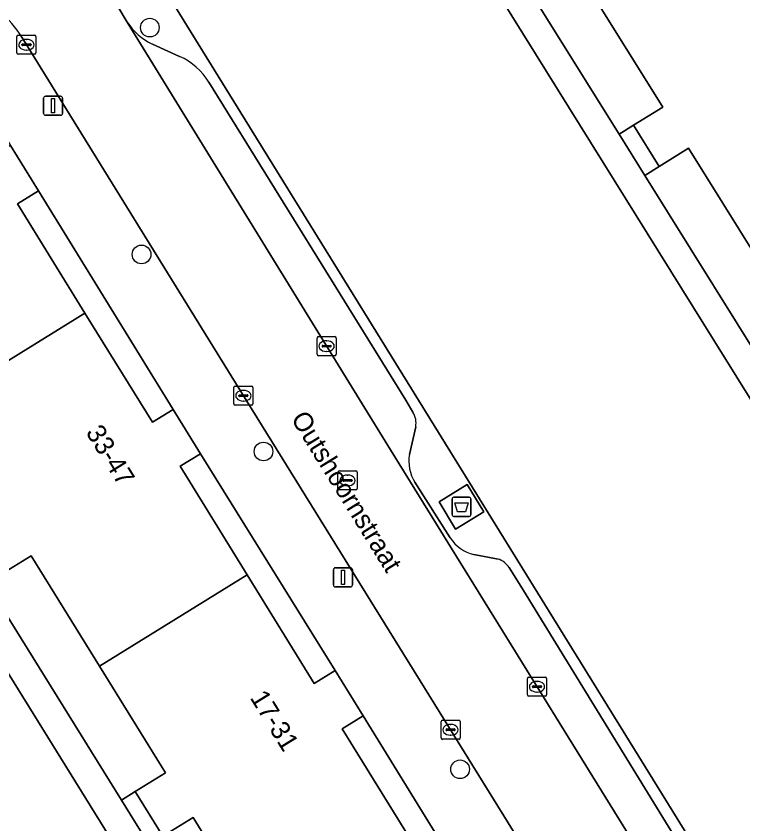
# Model space of a CAD drawing. Extents: x 160030 to 160839, y 385325 to 386450.
# Drawn here: x 160188.9 to 160226.99, y 386132 to 386174.35 of the extents above; entities that cross this region are included whole.
import ezdxf

# ---------------------------------------------------------------- set-up
doc = ezdxf.new("R2010")
doc.units = 0
for name, color, linetype in [('IMGEO_Afval_apart_plaats', 7, 'Continuous'), ('IMGEO_Boom', 7, 'Continuous'), ('IMGEO_Erf', 7, 'Continuous'), ('IMGEO_Groenvoorziening', 7, 'Continuous'), ('IMGEO_Haag', 7, 'Continuous'), ('IMGEO_Kolk', 7, 'Continuous'), ('IMGEO_Lichtmast', 7, 'Continuous'), ('IMGEO_Openbare_ruimte_label', 7, 'Continuous'), ('IMGEO_Pand', 7, 'Continuous'), ('IMGEO_Pand_nummerreeks', 7, 'Continuous'), ('IMGEO_Parkeervlak_open', 7, 'Continuous'), ('IMGEO_Rijbaan_lokaal_open', 7, 'Continuous'), ('IMGEO_Rioolput', 7, 'Continuous'), ('IMGEO_Voetpad_gesloten', 7, 'Continuous'), ('IMGEO_Voetpad_op_trap', 7, 'Continuous'), ('IMGEO_Voetpad_open', 7, 'Continuous')]:
    doc.layers.add(name, color=color, linetype=linetype)

msp = doc.modelspace()

# ---------------------------------------------------------------- linework, layer by layer
at = {"layer": 'IMGEO_Afval_apart_plaats'}
for p, q in [((160211.746, 386148.224), (160211.746, 386149.024)), ((160211.746, 386149.024), (160211.746, 386148.224)), ((160211.846, 386149.124), (160212.636, 386149.124)), ((160212.636, 386149.124), (160211.846, 386149.124)), ((160212.736, 386149.024), (160212.736, 386148.224)), ((160212.736, 386148.224), (160212.736, 386149.024)), ((160212.636, 386148.124), (160211.846, 386148.124)), ((160211.846, 386148.124), (160212.636, 386148.124))]:
    msp.add_line(p, q, dxfattribs=at)
msp.add_lwpolyline([(160211.889, 386148.838), (160212.593, 386148.838), (160212.444, 386148.368), (160212.038, 386148.368), (160211.889, 386148.838)], dxfattribs=at)
for centre, start, end in [((160211.846, 386149.024), 90, 180), ((160211.846, 386149.024), 90, 180), ((160212.636, 386149.024), 0, 90), ((160212.636, 386149.024), 360, 90), ((160211.846, 386148.224), 180, 270), ((160211.846, 386148.224), 180, 270), ((160212.636, 386148.224), 270, 0), ((160212.636, 386148.224), 270, 0)]:
    msp.add_arc(centre, 0.1, start, end, dxfattribs=at)
at = {"layer": 'IMGEO_Boom'}
for centre in [(160195.907, 386173.747), (160195.472, 386161.856), (160201.864, 386151.523), (160212.169, 386134.863)]:
    msp.add_circle(centre, 0.489, dxfattribs=at)
at = {"layer": 'IMGEO_Erf'}
for points in [[(160192.503, 386158.781), (160196.042, 386153.055), (160197.128, 386153.726), (160190.069, 386165.189), (160188.964, 386164.506)], [(160201.007, 386145.056), (160204.525, 386139.365), (160205.629, 386140.047), (160198.561, 386151.408), (160197.49, 386150.747)], [(160209.502, 386131.302), (160213.016, 386125.617), (160214.1, 386126.287), (160207.096, 386137.673), (160205.988, 386136.987)]]:
    msp.add_lwpolyline(points, close=True, dxfattribs=at)
at = {"layer": 'IMGEO_Groenvoorziening'}
for points in [[(160232.178, 386121.961), (160243.248, 386128.789), (160206.634, 386187.626), (160195.701, 386180.824), (160195.246, 386178.088), (160229.573, 386122.535)], [(160219.241, 386175.271), (160215.685, 386180.978), (160214.127, 386180.007), (160213.402, 386179.555), (160220.502, 386168.157), (160221.264, 386168.632), (160222.787, 386169.581)], [(160227.753, 386161.62), (160224.137, 386167.422), (160222.611, 386166.472), (160221.848, 386165.996), (160229.06, 386154.418), (160229.808, 386154.884), (160231.351, 386155.846)], [(160189.682, 386146.058), (160188.098, 386145.079), (160187.352, 386144.616), (160194.416, 386133.242), (160195.137, 386133.69), (160196.721, 386134.669), (160193.261, 386140.268)], [(160198.171, 386132.33), (160196.584, 386131.349), (160195.868, 386130.905), (160203, 386119.423), (160203.673, 386119.841), (160205.278, 386120.833), (160201.764, 386126.518)]]:
    msp.add_lwpolyline(points, close=True, dxfattribs=at)
msp.add_lwpolyline([(160207.36, 386106.521), (160208.664, 386107.329), (160172.13, 386166.269)], dxfattribs=at)
at = {"layer": 'IMGEO_Haag'}
for points in [[(160219.241, 386175.271), (160215.685, 386180.978), (160214.127, 386180.007), (160213.402, 386179.555), (160220.502, 386168.157), (160221.264, 386168.632), (160222.787, 386169.581)], [(160227.753, 386161.62), (160224.137, 386167.422), (160222.611, 386166.472), (160221.848, 386165.996), (160229.06, 386154.418), (160229.808, 386154.884), (160231.351, 386155.846)]]:
    msp.add_lwpolyline(points, close=True, dxfattribs=at)
at = {"layer": 'IMGEO_Kolk'}
for p, q in [((160188.936, 386172.425), (160188.936, 386173.277)), ((160189.011, 386173.351), (160189.863, 386173.351)), ((160189.937, 386173.277), (160189.937, 386172.425)), ((160189.195, 386172.845), (160189.195, 386172.857)), ((160189.633, 386172.808), (160189.235, 386172.808)), ((160189.238, 386172.894), (160189.636, 386172.894)), ((160189.424, 386173.131), (160189.449, 386173.131)), ((160189.679, 386172.857), (160189.679, 386172.845)), ((160189.863, 386172.351), (160189.011, 386172.351)), ((160189.447, 386172.571), (160189.422, 386172.571)), ((160204.747, 386157.547), (160205.599, 386157.547)), ((160204.672, 386156.621), (160204.672, 386157.473)), ((160204.974, 386157.09), (160205.372, 386157.09)), ((160205.16, 386157.327), (160205.185, 386157.327)), ((160205.673, 386157.473), (160205.673, 386156.621)), ((160204.931, 386157.041), (160204.931, 386157.053)), ((160205.369, 386157.004), (160204.971, 386157.004)), ((160205.183, 386156.767), (160205.158, 386156.767)), ((160205.415, 386157.053), (160205.415, 386157.041)), ((160205.599, 386156.547), (160204.747, 386156.547)), ((160200.383, 386154.951), (160201.235, 386154.951)), ((160200.308, 386154.025), (160200.308, 386154.877)), ((160200.796, 386154.731), (160200.821, 386154.731)), ((160201.309, 386154.877), (160201.309, 386154.025)), ((160200.567, 386154.445), (160200.567, 386154.457)), ((160201.005, 386154.408), (160200.607, 386154.408)), ((160200.61, 386154.494), (160201.008, 386154.494)), ((160200.819, 386154.171), (160200.794, 386154.171)), ((160201.051, 386154.457), (160201.051, 386154.445)), ((160201.235, 386153.951), (160200.383, 386153.951)), ((160215.699, 386138.767), (160215.699, 386139.619)), ((160215.774, 386139.693), (160216.626, 386139.693)), ((160216.187, 386139.473), (160216.212, 386139.473)), ((160216.7, 386139.619), (160216.7, 386138.767)), ((160215.958, 386139.187), (160215.958, 386139.199)), ((160216.396, 386139.15), (160215.998, 386139.15)), ((160216.001, 386139.236), (160216.399, 386139.236)), ((160216.21, 386138.913), (160216.185, 386138.913)), ((160216.442, 386139.199), (160216.442, 386139.187)), ((160216.626, 386138.693), (160215.774, 386138.693)), ((160211.169, 386136.508), (160211.169, 386137.36)), ((160211.244, 386137.434), (160212.096, 386137.434)), ((160211.657, 386137.214), (160211.682, 386137.214)), ((160212.17, 386137.36), (160212.17, 386136.508)), ((160211.428, 386136.928), (160211.428, 386136.94)), ((160211.866, 386136.891), (160211.468, 386136.891)), ((160211.471, 386136.977), (160211.869, 386136.977)), ((160211.912, 386136.94), (160211.912, 386136.928)), ((160212.096, 386136.434), (160211.244, 386136.434)), ((160211.68, 386136.654), (160211.655, 386136.654))]:
    msp.add_line(p, q, dxfattribs=at)
for points in [[(160188.936, 386172.425), (160188.936, 386173.277)], [(160189.011, 386173.351), (160189.863, 386173.351)], [(160189.937, 386173.277), (160189.937, 386172.425)], [(160189.863, 386172.351), (160189.011, 386172.351)], [(160204.747, 386157.547), (160205.599, 386157.547)], [(160204.672, 386156.621), (160204.672, 386157.473)], [(160205.673, 386157.473), (160205.673, 386156.621)], [(160205.599, 386156.547), (160204.747, 386156.547)], [(160200.383, 386154.951), (160201.235, 386154.951)], [(160200.308, 386154.025), (160200.308, 386154.877)], [(160201.309, 386154.877), (160201.309, 386154.025)], [(160201.235, 386153.951), (160200.383, 386153.951)], [(160215.699, 386138.767), (160215.699, 386139.619)], [(160215.774, 386139.693), (160216.626, 386139.693)], [(160216.7, 386139.619), (160216.7, 386138.767)], [(160216.626, 386138.693), (160215.774, 386138.693)], [(160211.169, 386136.508), (160211.169, 386137.36)], [(160211.244, 386137.434), (160212.096, 386137.434)], [(160212.17, 386137.36), (160212.17, 386136.508)], [(160212.096, 386136.434), (160211.244, 386136.434)]]:
    msp.add_lwpolyline(points, dxfattribs=at)
for centre, radius, start, end in [((160189.013, 386173.275), 0.0765, 91.552, 178.448), ((160189.013, 386173.275), 0.0765, 91.552, 178.448), ((160189.861, 386173.275), 0.0765, 1.552, 88.448), ((160189.861, 386173.275), 0.0765, 1.552, 88.448), ((160189.235, 386172.854), 0.0403, 85.8775, 175.7526), ((160189.232, 386172.844), 0.0366, 178.938, 274.7102), ((160189.636, 386172.851), 0.043, 264.8664, 352.4533), ((160189.64, 386172.856), 0.0386, 1.7309, 96.639), ((160189.013, 386172.427), 0.0765, 181.552, 268.448), ((160189.013, 386172.427), 0.0765, 181.552, 268.448), ((160189.861, 386172.427), 0.0765, 271.552, 358.448), ((160189.861, 386172.427), 0.0765, 271.552, 358.448), ((160204.749, 386157.471), 0.0765, 91.552, 178.448), ((160204.749, 386157.471), 0.0765, 91.552, 178.448), ((160205.597, 386157.471), 0.0765, 1.552, 88.448), ((160205.597, 386157.471), 0.0765, 1.552, 88.448), ((160204.971, 386157.05), 0.0403, 85.8775, 175.7526), ((160205.376, 386157.052), 0.0386, 1.7309, 96.639), ((160204.968, 386157.04), 0.0366, 178.938, 274.7102), ((160205.372, 386157.047), 0.043, 264.8664, 352.4533), ((160204.749, 386156.623), 0.0765, 181.552, 268.448), ((160204.749, 386156.623), 0.0765, 181.552, 268.448), ((160205.597, 386156.623), 0.0765, 271.552, 358.448), ((160205.597, 386156.623), 0.0765, 271.552, 358.448), ((160200.385, 386154.875), 0.0765, 91.552, 178.448), ((160200.385, 386154.875), 0.0765, 91.552, 178.448), ((160201.233, 386154.875), 0.0765, 1.552, 88.448), ((160201.233, 386154.875), 0.0765, 1.552, 88.448), ((160200.607, 386154.454), 0.0403, 85.8775, 175.7526), ((160200.604, 386154.444), 0.0366, 178.938, 274.7102), ((160201.008, 386154.451), 0.043, 264.8664, 352.4533), ((160201.012, 386154.456), 0.0386, 1.7309, 96.639), ((160200.385, 386154.027), 0.0765, 181.552, 268.448), ((160200.385, 386154.027), 0.0765, 181.552, 268.448), ((160201.233, 386154.027), 0.0765, 271.552, 358.448), ((160201.233, 386154.027), 0.0765, 271.552, 358.448), ((160215.776, 386139.617), 0.0765, 91.552, 178.448), ((160215.776, 386139.617), 0.0765, 91.552, 178.448), ((160216.624, 386139.617), 0.0765, 1.552, 88.448), ((160216.624, 386139.617), 0.0765, 1.552, 88.448), ((160215.998, 386139.196), 0.0403, 85.8775, 175.7526), ((160215.995, 386139.186), 0.0366, 178.938, 274.7102), ((160216.399, 386139.193), 0.043, 264.8664, 352.4533), ((160216.403, 386139.198), 0.0386, 1.7309, 96.639), ((160215.776, 386138.769), 0.0765, 181.552, 268.448), ((160215.776, 386138.769), 0.0765, 181.552, 268.448), ((160216.624, 386138.769), 0.0765, 271.552, 358.448), ((160216.624, 386138.769), 0.0765, 271.552, 358.448), ((160211.246, 386137.358), 0.0765, 91.552, 178.448), ((160211.246, 386137.358), 0.0765, 91.552, 178.448), ((160212.094, 386137.358), 0.0765, 1.552, 88.448), ((160212.094, 386137.358), 0.0765, 1.552, 88.448), ((160211.468, 386136.937), 0.0403, 85.8775, 175.7526), ((160211.465, 386136.927), 0.0366, 178.938, 274.7102), ((160211.869, 386136.934), 0.043, 264.8664, 352.4533), ((160211.873, 386136.939), 0.0386, 1.7309, 96.639), ((160211.246, 386136.51), 0.0765, 181.552, 268.448), ((160211.246, 386136.51), 0.0765, 181.552, 268.448), ((160212.094, 386136.51), 0.0765, 271.552, 358.448), ((160212.094, 386136.51), 0.0765, 271.552, 358.448)]:
    msp.add_arc(centre, radius, start, end, dxfattribs=at)
for centre, major_axis, ratio, start_param, end_param in [((160189.423, 386172.851), (-0.387, 0.002), 0.722429, 4.712389, 7.853982), ((160189.448, 386172.851), (-0.39, 0.002), 0.717154, 1.570796, 4.712389), ((160205.159, 386157.047), (-0.387, 0.002), 0.722429, 4.712389, 7.853982), ((160205.184, 386157.047), (-0.39, 0.002), 0.717154, 1.570796, 4.712389), ((160200.795, 386154.451), (-0.387, 0.002), 0.722429, 4.712389, 7.853982), ((160200.82, 386154.451), (-0.39, 0.002), 0.717154, 1.570796, 4.712389), ((160216.186, 386139.193), (-0.387, 0.002), 0.722429, 4.712389, 7.853982), ((160216.211, 386139.193), (-0.39, 0.002), 0.717154, 1.570796, 4.712389), ((160211.656, 386136.934), (-0.387, 0.002), 0.722429, 4.712389, 7.853982), ((160211.681, 386136.934), (-0.39, 0.002), 0.717154, 1.570796, 4.712389)]:
    msp.add_ellipse(centre, major_axis=major_axis, ratio=ratio, start_param=start_param, end_param=end_param, dxfattribs=at)
at = {"layer": 'IMGEO_Lichtmast'}
for p, q in [((160190.34, 386169.252), (160190.34, 386170.052)), ((160190.34, 386170.052), (160190.34, 386169.252)), ((160190.44, 386170.152), (160191.23, 386170.152)), ((160191.23, 386170.152), (160190.44, 386170.152)), ((160191.33, 386170.052), (160191.33, 386169.252)), ((160191.33, 386169.252), (160191.33, 386170.052)), ((160191.23, 386169.152), (160190.44, 386169.152)), ((160190.44, 386169.152), (160191.23, 386169.152)), ((160205.533, 386144.525), (160205.533, 386145.325)), ((160205.533, 386145.325), (160205.533, 386144.525)), ((160205.633, 386145.425), (160206.423, 386145.425)), ((160206.423, 386145.425), (160205.633, 386145.425)), ((160206.523, 386145.325), (160206.523, 386144.525)), ((160206.523, 386144.525), (160206.523, 386145.325)), ((160206.423, 386144.425), (160205.633, 386144.425)), ((160205.633, 386144.425), (160206.423, 386144.425))]:
    msp.add_line(p, q, dxfattribs=at)
for points in [[(160190.76, 386170.027), (160190.91, 386170.027), (160190.91, 386169.277), (160190.76, 386169.277), (160190.76, 386170.027)], [(160205.953, 386145.3), (160206.103, 386145.3), (160206.103, 386144.55), (160205.953, 386144.55), (160205.953, 386145.3)]]:
    msp.add_lwpolyline(points, dxfattribs=at)
for centre, start, end in [((160190.44, 386170.052), 90, 180), ((160190.44, 386170.052), 90, 180), ((160191.23, 386170.052), 0, 90), ((160191.23, 386170.052), 360, 90), ((160190.44, 386169.252), 180, 270), ((160190.44, 386169.252), 180, 270), ((160191.23, 386169.252), 270, 0), ((160191.23, 386169.252), 270, 0), ((160205.633, 386145.325), 90, 180), ((160205.633, 386145.325), 90, 180), ((160206.423, 386145.325), 0, 90), ((160206.423, 386145.325), 360, 90), ((160205.633, 386144.525), 180, 270), ((160205.633, 386144.525), 180, 270), ((160206.423, 386144.525), 270, 0), ((160206.423, 386144.525), 270, 0)]:
    msp.add_arc(centre, 0.1, start, end, dxfattribs=at)
at = {"layer": 'IMGEO_Pand'}
for points in [[(160231.623, 386175.064), (160230.576, 386174.412), (160227.019, 386180.119), (160219.241, 386175.271), (160222.787, 386169.581), (160221.264, 386168.632), (160222.611, 386166.472), (160224.137, 386167.422), (160227.753, 386161.62), (160235.547, 386166.477), (160231.94, 386172.265), (160232.968, 386172.906)], [(160187.504, 386166.893), (160183.8, 386172.886), (160176.044, 386168.092), (160179.695, 386162.184), (160178.114, 386161.207), (160179.525, 386158.923), (160181.11, 386159.903), (160184.761, 386153.996), (160192.503, 386158.781), (160188.964, 386164.506), (160190.069, 386165.189), (160188.598, 386167.569)], [(160196.042, 386153.055), (160192.503, 386158.781), (160184.761, 386153.996), (160188.255, 386148.342), (160186.683, 386147.37), (160188.098, 386145.079), (160189.682, 386146.058), (160193.261, 386140.268), (160201.007, 386145.056), (160197.49, 386150.747), (160198.561, 386151.408), (160197.128, 386153.726)], [(160204.525, 386139.365), (160201.007, 386145.056), (160193.261, 386140.268), (160196.721, 386134.669), (160195.137, 386133.69), (160196.584, 386131.349), (160198.171, 386132.33), (160201.764, 386126.518), (160209.502, 386131.302), (160205.988, 386136.987), (160207.096, 386137.673), (160205.629, 386140.047)]]:
    msp.add_lwpolyline(points, close=True, dxfattribs=at)
at = {"layer": 'IMGEO_Parkeervlak_open'}
for points in [[(160194.723, 386174.04), (160208.514, 386151.611), (160225.448, 386124.247)], [(160197.467, 386172.237), (160196.038, 386172.884)], [(160209.699, 386153.583), (160209.318, 386154.207), (160199.005, 386170.882)], [(160209.511, 386151.375), (160209.844, 386152.823)], [(160211.651, 386147.003), (160209.8, 386149.91)], [(160214.156, 386145.887), (160212.892, 386146.126)], [(160225.107, 386128.586), (160215.489, 386144.238), (160214.739, 386145.446)]]:
    msp.add_lwpolyline(points, dxfattribs=at)
for centre, radius, start, end in [((160197.434, 386175.798), 3.232, 212.9641, 244.3993), ((160196.024, 386169.049), 3.5, 31.5908, 65.6482), ((160208.781, 386153.014), 1.08, 349.805, 31.7982), ((160211.598, 386151.026), 2.116, 170.4968, 211.822), ((160213.302, 386148.022), 1.94, 211.6972, 257.806), ((160213.786, 386144.792), 1.156, 34.4642, 71.3257)]:
    msp.add_arc(centre, radius, start, end, dxfattribs=at)
at = {"layer": 'IMGEO_Rijbaan_lokaal_open'}
for points in [[(160208.514, 386151.611), (160194.723, 386174.04), (160193.202, 386176.604)], [(160189.19, 386173.252), (160200.983, 386154.171), (160214.694, 386132.059), (160222.581, 386119.26)], [(160226.82, 386122.031), (160225.448, 386124.247), (160208.514, 386151.611)]]:
    msp.add_lwpolyline(points, dxfattribs=at)
msp.add_arc((160184.041, 386170.067), 6.054, 31.743, 64.7798, dxfattribs=at)
at = {"layer": 'IMGEO_Rioolput'}
for p, q in [((160205.769, 386149.581), (160205.769, 386150.433)), ((160205.844, 386150.507), (160206.696, 386150.507)), ((160206.77, 386150.433), (160206.77, 386149.581)), ((160206.028, 386150.001), (160206.028, 386150.013)), ((160206.466, 386149.964), (160206.068, 386149.964)), ((160206.071, 386150.05), (160206.469, 386150.05)), ((160206.257, 386150.287), (160206.282, 386150.287)), ((160206.512, 386150.013), (160206.512, 386150.001)), ((160206.696, 386149.507), (160205.844, 386149.507)), ((160206.28, 386149.727), (160206.255, 386149.727))]:
    msp.add_line(p, q, dxfattribs=at)
for points in [[(160205.769, 386149.581), (160205.769, 386150.433)], [(160205.844, 386150.507), (160206.696, 386150.507)], [(160206.77, 386150.433), (160206.77, 386149.581)], [(160206.696, 386149.507), (160205.844, 386149.507)]]:
    msp.add_lwpolyline(points, dxfattribs=at)
for centre, radius, start, end in [((160205.846, 386150.431), 0.0765, 91.552, 178.448), ((160205.846, 386150.431), 0.0765, 91.552, 178.448), ((160206.694, 386150.431), 0.0765, 1.552, 88.448), ((160206.694, 386150.431), 0.0765, 1.552, 88.448), ((160206.068, 386150.01), 0.0403, 85.8775, 175.7526), ((160206.065, 386150), 0.0366, 178.938, 274.7102), ((160206.469, 386150.007), 0.043, 264.8664, 352.4533), ((160206.473, 386150.012), 0.0386, 1.7309, 96.639), ((160205.846, 386149.583), 0.0765, 181.552, 268.448), ((160205.846, 386149.583), 0.0765, 181.552, 268.448), ((160206.694, 386149.583), 0.0765, 271.552, 358.448), ((160206.694, 386149.583), 0.0765, 271.552, 358.448)]:
    msp.add_arc(centre, radius, start, end, dxfattribs=at)
for centre, major_axis, ratio, start_param, end_param in [((160206.256, 386150.007), (-0.387, 0.002), 0.722429, 4.712389, 7.853982), ((160206.281, 386150.007), (-0.39, 0.002), 0.717154, 1.570796, 4.712389)]:
    msp.add_ellipse(centre, major_axis=major_axis, ratio=ratio, start_param=start_param, end_param=end_param, dxfattribs=at)
at = {"layer": 'IMGEO_Voetpad_gesloten'}
msp.add_lwpolyline([(160212.548, 386149.789), (160211.065, 386148.885), (160211.934, 386147.459), (160213.417, 386148.363)], close=True, dxfattribs=at)
at = {"layer": 'IMGEO_Voetpad_op_trap'}
for points in [[(160221.264, 386168.632), (160220.502, 386168.157), (160221.848, 386165.996), (160222.611, 386166.472)], [(160195.137, 386133.69), (160194.416, 386133.242), (160195.868, 386130.905), (160196.584, 386131.349)]]:
    msp.add_lwpolyline(points, close=True, dxfattribs=at)
at = {"layer": 'IMGEO_Voetpad_open'}
for points in [[(160221.848, 386165.996), (160220.502, 386168.157), (160213.402, 386179.555), (160211.95, 386181.886), (160208.255, 386187.817), (160208.102, 386187.722), (160207.755, 386188.324), (160206.634, 386187.626), (160243.248, 386128.789), (160244.532, 386129.581), (160239.041, 386138.396), (160237.595, 386140.717), (160230.504, 386152.1), (160229.06, 386154.418)], [(160187.352, 386144.616), (160185.932, 386146.903), (160178.761, 386158.448), (160177.344, 386160.729), (160173.67, 386166.644), (160173.586, 386166.593), (160173.339, 386167.024), (160172.13, 386166.269), (160208.664, 386107.329), (160209.998, 386108.156), (160204.401, 386117.167), (160203, 386119.423), (160195.868, 386130.905), (160194.416, 386133.242)], [(160212.548, 386149.789), (160213.417, 386148.363), (160211.934, 386147.459), (160211.065, 386148.885)]]:
    msp.add_lwpolyline(points, close=True, dxfattribs=at)
for points in [[(160229.066, 386119.917), (160232.178, 386121.961), (160229.573, 386122.535), (160195.246, 386178.088)], [(160193.202, 386176.604), (160194.723, 386174.04)], [(160186.621, 386175.544), (160184.94, 386173.628), (160188.598, 386167.569), (160190.069, 386165.189), (160197.128, 386153.726), (160198.561, 386151.408), (160205.629, 386140.047), (160207.096, 386137.673), (160214.1, 386126.287), (160215.559, 386123.926), (160219.724, 386117.207)], [(160222.581, 386119.26), (160214.694, 386132.059), (160200.983, 386154.171), (160189.19, 386173.252)], [(160196.038, 386172.884), (160197.467, 386172.237)], [(160199.005, 386170.882), (160209.318, 386154.207), (160209.699, 386153.583)], [(160209.844, 386152.823), (160209.511, 386151.375)], [(160209.8, 386149.91), (160211.651, 386147.003)], [(160212.892, 386146.126), (160214.156, 386145.887)], [(160214.739, 386145.446), (160215.489, 386144.238), (160225.107, 386128.586)]]:
    msp.add_lwpolyline(points, dxfattribs=at)
for centre, radius, start, end in [((160184.041, 386170.067), 6.054, 31.743, 64.7798), ((160197.434, 386175.798), 3.232, 212.9641, 244.3993), ((160196.024, 386169.049), 3.5, 31.5908, 65.6482), ((160208.781, 386153.014), 1.08, 349.805, 31.7982), ((160211.598, 386151.026), 2.116, 170.4968, 211.822), ((160213.302, 386148.022), 1.94, 211.6972, 257.806), ((160213.786, 386144.792), 1.156, 34.4642, 71.3257)]:
    msp.add_arc(centre, radius, start, end, dxfattribs=at)

# ---------------------------------------------------------------- texts
at = {"layer": 'IMGEO_Openbare_ruimte_label'}
msp.add_text('Outshoornstraat', height=1, rotation=301.7989, dxfattribs=at).set_placement((160203.274, 386153.25))
at = {"layer": 'IMGEO_Pand_nummerreeks'}
for s, rotation, p in [('33-47', 301.7848, (160192.521, 386152.525)), ('17-31', 301.6996, (160201.127, 386138.62))]:
    msp.add_text(s, height=1, rotation=rotation, dxfattribs=at).set_placement(p)

doc.saveas('drawing.dxf')
